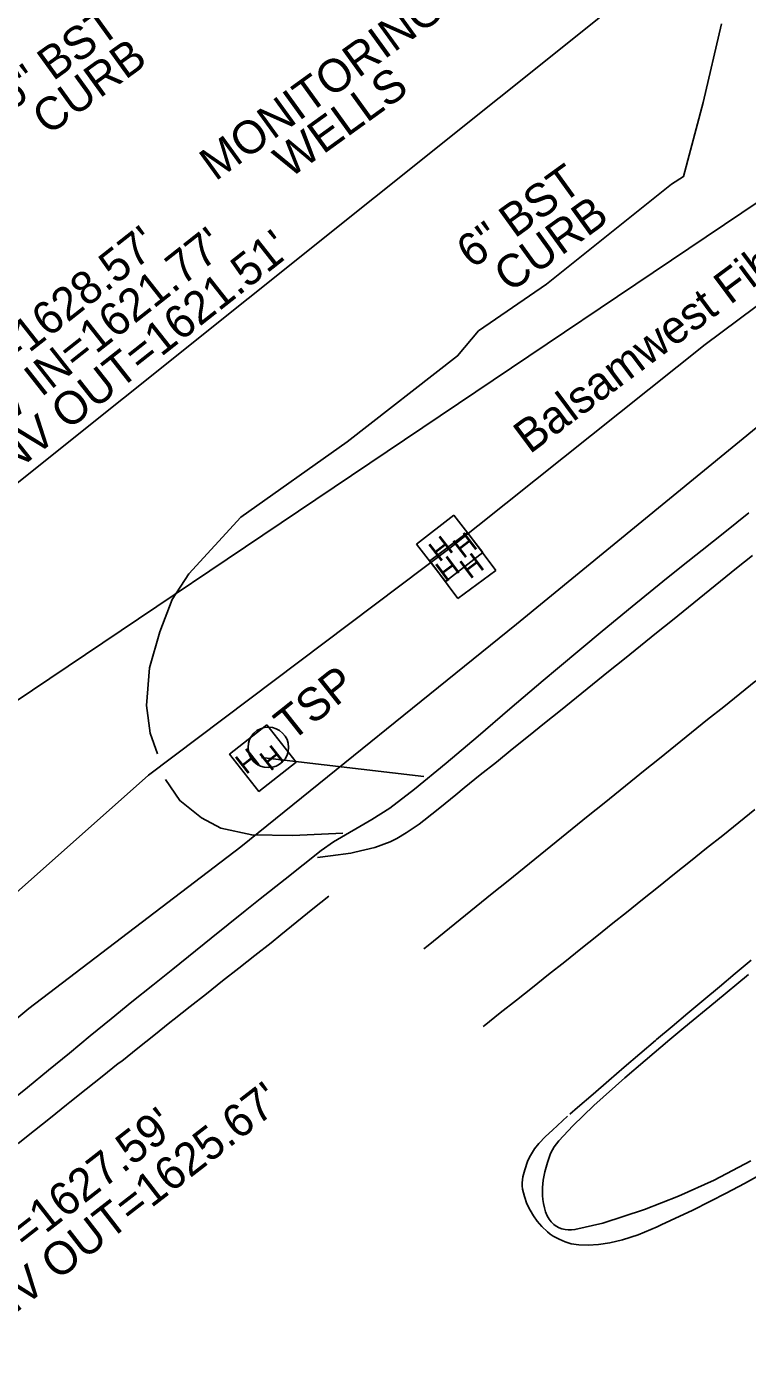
# Model space of a CAD drawing. Extents: x 472260 to 482161, y 489063 to 507124.
# Drawn here: x 473627.1 to 473714.6, y 506236.5 to 506397.4 of the extents above; entities that cross this region are included whole.
import ezdxf

# ---------------------------------------------------------------- set-up
doc = ezdxf.new("R2010")
doc.units = 0
for name, color, linetype in [('Exist Other Culture Gas Pump or Vent Leader', 7, 'Continuous'), ('Exist Other Culture Gas Pump or Vent Text', 7, 'Continuous'), ('Exist Structure Minor Drop Inlet Cogo Elevation', 7, 'Continuous'), ('Exist Structure Minor Pipes CMP 36 Inch Leader', 7, 'Continuous'), ('Exist Structure Minor Pipes CMP 66 Inch Cogo Point CELL', 7, 'Continuous'), ('Exist Utilities Water Meter CELL', 7, 'Continuous'), ('Prop Drainage Structure Box Number Symbol CELL', 7, 'Continuous'), ('Prop Drainage Structure Catch Basin Grate 840 03E CELL', 7, 'Continuous'), ('Prop Drainage Structure Catch Basin Grate 840 03F Label', 7, 'Continuous'), ('Prop Drainage Structure Drop Inlet Grate 2 Narrow Slots and Sag Grates 840 24 CELL', 7, 'Continuous'), ('Prop Drainage Structure Pipe Collar Label', 7, 'Continuous'), ('Prop Drainage Structure Pipe CSP 60in Label', 7, 'Continuous'), ('Prop Drainage Structure Pipe RCP 54in Class III', 7, 'Continuous'), ('Prop Drainage Structure Pipe RCP 66in Class III Label', 7, 'Continuous'), ('Prop Drainage Structure Pipe Stub Out CELL', 7, 'Continuous'), ('Prop Drainage Structure Pipe Welded Steel 42in Label', 7, 'Continuous'), ('Prop Drainage Structure Pipe Welded Steel 72in Label', 7, 'Continuous'), ('Prop Earthen Structure Ditch Flow Line', 7, 'Continuous'), ('Prop Earthen Structure False Sump CELL', 7, 'Continuous'), ('Prop Plan Preparation Excavation Hatching', 7, 'Continuous')]:
    doc.layers.add(name, color=color, linetype=linetype)

msp = doc.modelspace()

# ---------------------------------------------------------------- linework, layer by layer
at = {"layer": 'Exist Structure Minor Drop Inlet Cogo Elevation'}
msp.add_line((473597.61, 506319.33), (474009.74, 506648.83), dxfattribs=at)
at = {"layer": 'Exist Structure Minor Pipes CMP 66 Inch Cogo Point CELL'}
msp.add_lwpolyline([(473291.57, 506003.48), (473299.28, 506009.56), (473329.68, 506034.13), (473363.16, 506059.9), (473410.95, 506096.23), (473447.52, 506126.09), (473473.05, 506148.4), (473498.67, 506169.29), (473538.04, 506201.18), (473561.81, 506220.61), (473582.01, 506239.17), (473604.08, 506258.77), (473627.35, 506278.12), (473653.09, 506297.75), (473686.55, 506324.8), (473716.52, 506349.38), (473754.2, 506376.82), (473799.8, 506413.99), (473836.58, 506444.93), (473862.47, 506466.1), (473890.26, 506487.89), (473919.28, 506508.04), (473949.91, 506529.66), (473970.1, 506544.24)], dxfattribs=at)
at = {"layer": 'Exist Utilities Water Meter CELL'}
msp.add_line((473598.95, 506297.41), (473765.11, 506409.23), dxfattribs=at)
at = {"layer": 'Prop Drainage Structure Box Number Symbol CELL'}
msp.add_lwpolyline([(473711.41, 506397.72), (473709.21, 506388.16), (473706.82, 506379.16), (473705.37, 506378.24), (473690.19, 506366.08), (473681.93, 506360.43), (473679.38, 506357.38), (473666, 506346.95), (473653.06, 506337.8), (473646.77, 506330.9), (473644.73, 506327.81), (473643.25, 506323.85), (473641.98, 506319.48), (473641.64, 506314.93), (473642.08, 506311.54), (473642.95, 506309.04)], dxfattribs=at)
at = {"layer": 'Prop Drainage Structure Catch Basin Grate 840 03E CELL'}
msp.add_line((473655.59, 506308.59), (473675.29, 506306.29), dxfattribs=at)
at = {"layer": 'Prop Drainage Structure Catch Basin Grate 840 03F Label'}
for p, q in [((473678.94, 506338.02), (473674.41, 506334.52)), ((473682.44, 506333.49), (473678.94, 506338.02)), ((473680.59, 506335.92), (473676, 506332.5)), ((473684.01, 506331.33), (473680.59, 506335.92)), ((473674.41, 506334.52), (473677.91, 506329.99)), ((473678.43, 506334.01), (473678.43, 506334.01)), ((473676, 506332.5), (473679.42, 506327.91)), ((473677.91, 506329.99), (473682.44, 506333.49)), ((473679.42, 506327.91), (473684.01, 506331.33)), ((473680, 506331.91), (473680, 506331.91))]:
    msp.add_line(p, q, dxfattribs=at)
at = {"layer": 'Prop Drainage Structure Drop Inlet Grate 2 Narrow Slots and Sag Grates 840 24 CELL'}
for points in [[(473715.2, 506333.14), (473713.26, 506331.58), (473711.31, 506330.01), (473709.37, 506328.44), (473707.42, 506326.87), (473705.48, 506325.3), (473703.54, 506323.73), (473701.59, 506322.17), (473699.65, 506320.6), (473697.7, 506319.03), (473695.76, 506317.46), (473693.81, 506315.89), (473691.87, 506314.32), (473689.92, 506312.76), (473687.98, 506311.19), (473686.03, 506309.62), (473684.09, 506308.05), (473682.14, 506306.48), (473680.2, 506304.91), (473679.17, 506304.08), (473677.23, 506302.51), (473675.29, 506300.94), (473674.72, 506300.49), (473673.15, 506299.45), (473671.99, 506298.75), (473671.22, 506298.36), (473669.35, 506297.66), (473666.92, 506297.11), (473666.42, 506296.99), (473663.94, 506296.68), (473662.37, 506296.47)], [(473715.58, 506317.9), (473713.63, 506316.33), (473711.69, 506314.77), (473709.74, 506313.2), (473707.79, 506311.64), (473705.85, 506310.07), (473703.9, 506308.5), (473701.95, 506306.94), (473701.05, 506306.21), (473699.11, 506304.64), (473697.17, 506303.07), (473695.23, 506301.5), (473693.28, 506299.93), (473691.34, 506298.35), (473689.4, 506296.78), (473687.46, 506295.21), (473685.52, 506293.64), (473683.57, 506292.07), (473681.63, 506290.49), (473679.69, 506288.92), (473677.75, 506287.35), (473675.81, 506285.78), (473675.3, 506285.37)], [(473715.47, 506302.28), (473713.52, 506300.72), (473711.57, 506299.15), (473709.62, 506297.59), (473707.67, 506296.03), (473705.72, 506294.46), (473703.78, 506292.9), (473701.83, 506291.34), (473699.88, 506289.77), (473698.25, 506288.47), (473696.3, 506286.92), (473694.34, 506285.36), (473692.39, 506283.8), (473690.43, 506282.25), (473688.48, 506280.69), (473686.52, 506279.14), (473684.57, 506277.58), (473682.61, 506276.03), (473682.5, 506275.93)], [(473663.75, 506291.78), (473661.81, 506290.21), (473659.87, 506288.64), (473657.92, 506287.06), (473656.75, 506286.11), (473654.79, 506284.56), (473652.83, 506283.02), (473650.86, 506281.47), (473648.9, 506279.92), (473646.94, 506278.37), (473644.98, 506276.82), (473644.47, 506276.42), (473642.51, 506274.86), (473640.56, 506273.3), (473638.61, 506271.74), (473638.2, 506271.42), (473636.24, 506269.86), (473634.29, 506268.31), (473632.33, 506266.76), (473631.9, 506266.42), (473629.96, 506264.86), (473628.01, 506263.29), (473626.05, 506261.72)], [(473715.01, 506283.98), (473713.09, 506282.37), (473711.18, 506280.77), (473709.26, 506279.16), (473707.35, 506277.55), (473705.43, 506275.95), (473703.52, 506274.34), (473703.41, 506274.25), (473701.51, 506272.62), (473699.62, 506270.99), (473697.73, 506269.36), (473695.84, 506267.73), (473693.94, 506266.1), (473693.02, 506265.3)], [(473692.73, 506265.05), (473690.9, 506263.36), (473690.07, 506262.59), (473689.24, 506261.72), (473688.72, 506261.09), (473688.12, 506260.07), (473687.88, 506259.55), (473687.54, 506258.52), (473687.32, 506257.66), (473687.25, 506257.31), (473687.22, 506256.96), (473687.23, 506256.58), (473687.28, 506256.17), (473687.5, 506255.27), (473687.81, 506254.41), (473688.2, 506253.62), (473688.61, 506252.92), (473689.06, 506252.29), (473689.62, 506251.65), (473690.3, 506250.99), (473690.64, 506250.71), (473691, 506250.47), (473691.71, 506250.09), (473692.44, 506249.79), (473693.19, 506249.55), (473694.12, 506249.41), (473695.24, 506249.37), (473696.49, 506249.45), (473697.85, 506249.66), (473699.42, 506250.04), (473701.31, 506250.65), (473703.61, 506251.62), (473704.11, 506251.83), (473706.37, 506252.89), (473707.86, 506253.59), (473710.08, 506254.72), (473712, 506255.69), (473714.2, 506256.88), (473716.4, 506258.08)]]:
    msp.add_lwpolyline(points, dxfattribs=at)
at = {"layer": 'Prop Drainage Structure Pipe Collar Label'}
msp.add_circle((473656.41, 506309.83), 2.46, dxfattribs=at)
at = {"layer": 'Prop Drainage Structure Pipe CSP 60in Label'}
for points in [[(473678.43, 506334.01), (473709.42, 506358.76), (473746.11, 506386.1), (473792.98, 506423.04), (473830.53, 506451.43), (473856.24, 506469.01), (473889.58, 506494.95), (473908.47, 506508.83), (473934.61, 506529.84), (473967.71, 506557.31)], [(473286.36, 506010.79), (473293.36, 506017.02), (473323.41, 506042.19), (473358.23, 506071.9), (473397.21, 506107.11), (473429.73, 506137.04), (473458.28, 506161.47), (473488.45, 506185.84), (473512.27, 506206.51), (473543.06, 506230.02), (473571.36, 506252.4), (473594.85, 506271.14), (473619.55, 506286.65), (473641.88, 506306.45), (473678.43, 506334.01)]]:
    msp.add_lwpolyline(points, dxfattribs=at)
at = {"layer": 'Prop Drainage Structure Pipe Stub Out CELL'}
for points in [[(473624.51, 506266.39), (473627.16, 506268.53), (473629.73, 506270.63), (473632.26, 506272.71), (473634.79, 506274.78), (473637.33, 506276.85), (473639.86, 506278.91), (473642.37, 506280.94), (473644.8, 506282.91), (473649.46, 506286.66), (473653.61, 506289.98), (473655.42, 506291.42), (473658.45, 506293.83), (473662.84, 506297.32), (473664.32, 506298.37), (473668.99, 506301.07), (473671.17, 506302.47), (473674.16, 506304.74), (473678, 506307.91), (473681.88, 506311.21), (473685.74, 506314.51), (473689.77, 506317.94), (473691.51, 506319.41), (473694.47, 506321.87), (473696.93, 506323.93), (473700.56, 506326.95), (473704.31, 506329.97), (473706.58, 506331.8), (473709.08, 506333.79), (473711.81, 506335.97), (473714.76, 506338.32)], [(473714.68, 506282.26), (473710.71, 506278.94), (473706.87, 506275.77), (473705.15, 506274.34), (473702.16, 506271.81), (473699.7, 506269.68), (473695.93, 506266.32), (473693.37, 506263.87), (473691.68, 506262.06), (473691.12, 506261.32), (473690.89, 506260.94), (473690.68, 506260.49), (473690.29, 506259.41), (473689.98, 506258.27), (473689.79, 506257.29), (473689.69, 506256.36), (473689.68, 506255.4), (473689.72, 506254.91), (473689.8, 506254.42), (473689.92, 506253.92), (473690.07, 506253.42), (473690.27, 506252.95), (473690.5, 506252.54), (473690.76, 506252.19), (473691.05, 506251.9), (473691.36, 506251.67), (473691.7, 506251.49), (473692.06, 506251.37), (473692.43, 506251.29), (473692.82, 506251.25), (473693.22, 506251.25), (473693.63, 506251.27), (473697.03, 506252.06), (473702.08, 506253.69), (473706.21, 506255.31), (473710.52, 506257.26), (473714.99, 506259.61)]]:
    msp.add_lwpolyline(points, dxfattribs=at)
at = {"layer": 'Prop Earthen Structure Ditch Flow Line'}
msp.add_lwpolyline([(473665.47, 506299.42), (473659.38, 506299.14), (473654.39, 506299.21), (473650.63, 506300.01), (473648.31, 506301.29), (473645.65, 506303.38), (473643.93, 506305.93)], dxfattribs=at)
at = {"layer": 'Prop Plan Preparation Excavation Hatching'}
msp.add_line((473655.59, 506308.59), (473655.59, 506308.59), dxfattribs=at)
msp.add_lwpolyline([(473656.22, 506312.56), (473651.7, 506309), (473655.26, 506304.48), (473659.78, 506308.04), (473656.22, 506312.56)], dxfattribs=at)

# ---------------------------------------------------------------- texts
at = {"layer": 'Exist Other Culture Gas Pump or Vent Leader'}
msp.add_text("TOP=1628.57'", height=4, rotation=38.2765, dxfattribs=at).set_placement((473616.29, 506348.94))
at = {"layer": 'Exist Other Culture Gas Pump or Vent Text'}
for s, p in [("INV IN=1621.77'", (473620.66, 506345.84)), ("INV OUT=1621.51'", (473623.9, 506341.83))]:
    msp.add_text(s, height=4, rotation=38.2765, dxfattribs=at).set_placement(p)
at = {"layer": 'Exist Structure Minor Pipes CMP 36 Inch Leader'}
msp.add_text("TOP=1627.59'", height=4, rotation=37.9651, dxfattribs=at).set_placement((473618.22, 506242.02))
at = {"layer": 'Prop Drainage Structure Catch Basin Grate 840 03F Label'}
for rotation, p in [(37.6677, (473680.07, 506332.68)), (37.6677, (473677.14, 506332.26)), (216.7202, (473678.38, 506333.27)), (216.7202, (473681.32, 506333.63))]:
    msp.add_text('H', height=2.5, rotation=rotation, dxfattribs=at).set_placement(p)
at = {"layer": 'Prop Drainage Structure Pipe RCP 54in Class III'}
for s, p in [('MONITORING', (473649.98, 506378.53)), ('WELLS', (473658.97, 506378.85))]:
    msp.add_text(s, height=4, rotation=35.8453, dxfattribs=at).set_placement(p)
at = {"layer": 'Prop Drainage Structure Pipe RCP 66in Class III Label'}
msp.add_text('TSP', height=4, rotation=38.4983, dxfattribs=at).set_placement((473659.2, 506310.43))
at = {"layer": 'Prop Drainage Structure Pipe Welded Steel 42in Label'}
msp.add_text('Balsamwest Fibernet LLC', height=4, rotation=36.6981, dxfattribs=at).set_placement((473688.14, 506345.39))
at = {"layer": 'Prop Drainage Structure Pipe Welded Steel 72in Label'}
msp.add_text("INV OUT=1625.67'", height=4, rotation=37.7514, dxfattribs=at).set_placement((473622.57, 506238.64))
at = {"layer": 'Prop Earthen Structure False Sump CELL'}
for s, p in [('6" BST', (473625.12, 506386.97)), ('CURB', (473629.66, 506384.08)), ('6" BST', (473681.16, 506367.87)), ('CURB', (473685.7, 506364.97))]:
    msp.add_text(s, height=4, rotation=35.8453, dxfattribs=at).set_placement(p)
at = {"layer": 'Prop Plan Preparation Excavation Hatching'}
for p in [(473656.99, 506310.3), (473654.04, 506309.91)]:
    msp.add_text('H', height=2.5, rotation=218.2598, dxfattribs=at).set_placement(p)

doc.saveas('drawing.dxf')
